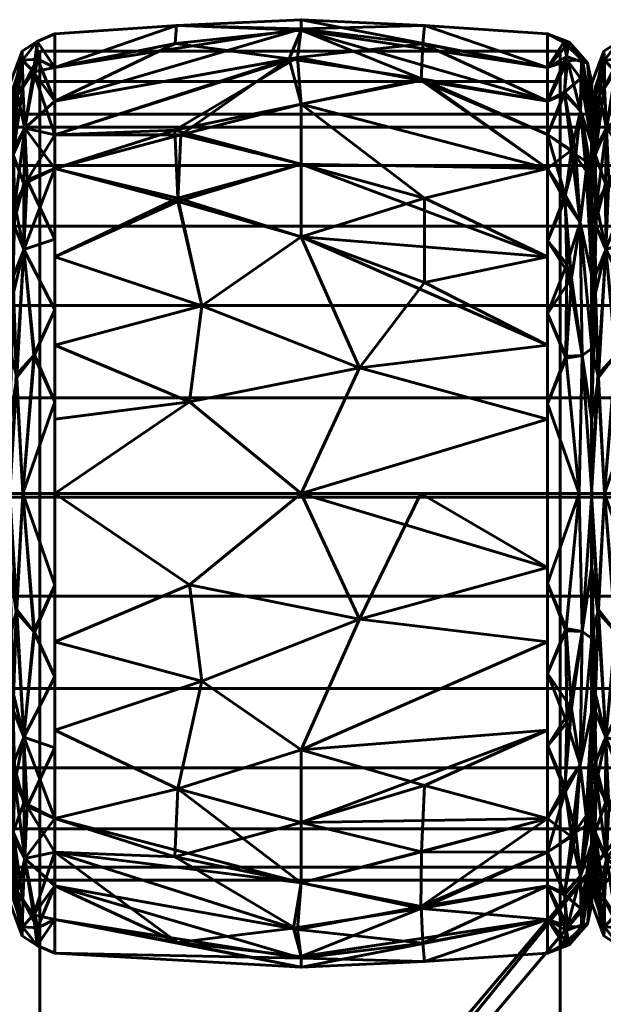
# Model space of a CAD drawing. Header units: millimetres. Extents: x -1091 to 1091, y -439 to 431.
# Tile 389 of 656: x 271 to 290, y 399 to 431. Entities that reach past the tile are written whole.
import ezdxf

# ---------------------------------------------------------------- set-up
doc = ezdxf.new("R2010")
doc.units = ezdxf.units.MM
doc.layers.add('I-FURN', color=30, linetype='Continuous', lineweight=50)

msp = doc.modelspace()

# ---------------------------------------------------------------- meshes
at = {"layer": 'I-FURN', "lineweight": 60}
mesh = msp.add_polyface(dxfattribs=at)
corners = [(272.458, 415.629, 740.004), (272.458, 426.239, 744.399), (272.458, 430.634, 755.009), (272.458, 426.239, 765.619), (272.458, 415.629, 770.014), (280.499, 415.629, 770.471), (288.54, 415.629, 770.015), (288.54, 426.24, 765.62), (288.54, 430.635, 755.009), (288.54, 426.24, 744.399), (288.54, 415.629, 740.004), (280.499, 415.629, 739.547), (288.54, 420.474, 768.008), (288.54, 420.474, 742.01), (272.458, 420.474, 768.007), (272.458, 420.474, 742.011), (280.499, 424, 768.01), (280.499, 424, 742.008), (280.499, 428.333, 763.824), (288.54, 428.437, 760.314), (280.499, 430.795, 758.026), (280.499, 430.745, 751.754), (272.458, 428.437, 760.314), (280.499, 428.333, 746.195), (288.54, 428.437, 749.704), (272.458, 428.437, 749.704), (288.54, 418.052, 769.011), (282.402, 419.732, 769.891), (276.855, 418.615, 770.085), (277.258, 421.757, 769.125), (272.458, 423.357, 766.813), (276.472, 425.265, 766.956), (280.499, 426.372, 766.13), (288.54, 418.052, 741.007), (282.402, 419.732, 740.127), (276.855, 418.615, 739.933), (277.258, 421.757, 740.894), (272.458, 423.357, 743.205), (288.54, 423.357, 766.814), (288.54, 423.357, 743.204), (284.526, 422.516, 741.293), (284.526, 425.265, 743.062), (280.499, 426.372, 743.888), (276.472, 425.161, 742.98), (276.572, 427.328, 745.066), (272.458, 427.338, 747.052), (288.54, 427.339, 762.967), (288.54, 429.536, 757.662), (284.526, 430.904, 756.513), (280.499, 431.091, 754.887), (284.475, 430.302, 759.523), (280.381, 429.862, 761.051), (272.458, 429.535, 752.357), (276.423, 430.9, 753.505), (272.458, 427.338, 762.967), (276.369, 427.489, 764.742), (284.413, 429.106, 762.367), (276.382, 430.31, 750.55), (280.108, 429.813, 748.855), (284.427, 429.158, 747.748), (288.54, 427.339, 747.051), (272.458, 429.535, 757.662), (288.54, 429.536, 752.356), (272.458, 418.052, 769.01), (272.458, 418.052, 741.008)]
mesh.append_faces([[corners[k] for k in face] for face in [(12, 27, 26), (7, 32, 38), (0, 35, 11), (2, 53, 52), (52, 57, 25), (4, 28, 63)]], dxfattribs={"vtx0": -1, "vtx1": -1})
mesh.append_faces([[corners[k] for k in face] for face in [(34, 33, 11), (31, 29, 16), (12, 16, 27), (28, 5, 27), (18, 56, 51), (35, 34, 11), (43, 36, 37), (7, 18, 32), (18, 55, 32), (47, 48, 50), (21, 24, 59), (44, 42, 43), (9, 23, 59), (9, 41, 23), (5, 26, 27), (58, 59, 23), (58, 44, 45), (53, 21, 57), (28, 29, 14), (29, 27, 16), (27, 29, 28), (32, 31, 16), (31, 30, 29), (32, 55, 31), (32, 16, 38), (50, 56, 19), (34, 35, 36), (17, 41, 40), (36, 35, 15), (42, 17, 43), (34, 36, 17), (13, 34, 40), (34, 17, 40), (40, 41, 39), (42, 41, 17), (36, 43, 17), (23, 41, 42), (44, 43, 1), (57, 58, 25), (42, 44, 23), (20, 48, 49), (48, 20, 50), (52, 53, 57), (51, 50, 20), (51, 56, 50), (53, 61, 20), (21, 53, 49), (54, 55, 51), (31, 55, 3), (51, 55, 18), (7, 56, 18), (58, 57, 21), (59, 58, 21), (58, 23, 44), (49, 48, 62), (20, 22, 51), (20, 49, 53), (49, 62, 21)]], dxfattribs={"vtx0": -1, "vtx1": -1, "vtx2": -1})
mesh.append_faces([[corners[k] for k in face] for face in [(35, 0, 64), (34, 13, 33), (51, 22, 54), (50, 19, 47), (28, 14, 63), (36, 15, 37), (16, 12, 38), (41, 9, 39), (44, 1, 45), (48, 8, 62), (56, 46, 19), (59, 60, 9), (59, 24, 60)]], dxfattribs={"vtx0": -1, "vtx2": -1})
mesh.append_faces([[corners[k] for k in face] for face in [(3, 30, 31), (4, 5, 28), (45, 25, 58), (39, 13, 40), (61, 22, 20), (62, 24, 21), (30, 14, 29), (37, 1, 43), (7, 46, 56), (47, 8, 48), (54, 3, 55), (2, 61, 53), (64, 15, 35)]], dxfattribs={"vtx1": -1, "vtx2": -1})
mesh.append_faces([[corners[k] for k in face] for face in [(5, 6, 26), (33, 10, 11)]], dxfattribs={"vtx2": -1})
mesh = msp.add_polyface(dxfattribs=at)
corners = [(270.984, 415.629, 741.657), (270.984, 425.071, 745.568), (270.984, 428.982, 755.009), (270.984, 425.071, 764.451), (270.984, 415.629, 768.361), (271.406, 415.629, 769.469), (272.458, 415.629, 770.014), (272.458, 426.239, 765.619), (272.458, 430.634, 755.009), (272.458, 426.239, 744.399), (272.458, 415.629, 740.004), (271.406, 415.629, 740.549), (272.458, 421.619, 767.533), (270.984, 420.35, 766.406), (270.984, 420.35, 743.612), (272.458, 421.619, 742.485), (271.444, 423.587, 767.131), (271.444, 423.587, 742.887), (272.458, 428.437, 760.314), (272.458, 428.437, 749.704), (271.469, 427.548, 763.315), (271.4, 429.77, 757.996), (271.469, 427.548, 746.703), (271.4, 429.77, 752.022), (270.984, 427.026, 759.73), (270.984, 427.026, 750.288), (271.192, 419.497, 768.629), (271.213, 419.416, 741.329), (272.458, 418.624, 741.245), (271.784, 420.152, 740.944), (272.458, 418.624, 768.773), (271.764, 420.134, 769.067), (272.458, 423.929, 766.576), (270.984, 422.71, 765.428), (271.147, 425.054, 765.457), (271.09, 426.823, 763.313), (271.239, 428.615, 760.845), (271.759, 429.386, 760.353), (272.458, 429.535, 757.662), (271.874, 430.381, 756.482), (271.384, 430.064, 755.009), (271.875, 430.381, 753.528), (272.458, 429.535, 752.357), (271.882, 429.802, 750.647), (271.409, 428.892, 749.239), (270.984, 426.049, 747.928), (271.097, 426.687, 746.496), (271.101, 424.428, 744.163), (271.107, 428.889, 750.579), (270.984, 428.004, 752.649), (270.984, 426.049, 762.09), (271.438, 425.729, 744.613), (271.551, 425.849, 765.441), (271.106, 422.176, 742.658), (271.091, 422.699, 767.024), (270.984, 422.71, 744.59), (272.458, 423.929, 743.442), (272.458, 427.338, 762.967), (272.458, 427.338, 747.052), (270.984, 428.004, 757.369), (270.984, 417.99, 767.384), (270.984, 417.99, 742.635)]
mesh.append_faces([[corners[k] for k in face] for face in [(13, 54, 33), (57, 52, 7), (28, 29, 15), (24, 36, 59), (8, 39, 38), (50, 36, 24), (9, 22, 58), (2, 40, 49), (18, 37, 57), (55, 53, 14)]], dxfattribs={"vtx0": -1, "vtx1": -1})
mesh.append_faces([[corners[k] for k in face] for face in [(54, 16, 34), (31, 16, 26), (21, 37, 39), (46, 47, 1), (46, 51, 47), (17, 15, 29), (22, 43, 19), (9, 17, 51), (36, 37, 21), (41, 42, 43), (22, 44, 43), (39, 37, 38), (3, 34, 35), (51, 46, 22), (44, 23, 43), (40, 21, 39), (44, 22, 46), (48, 49, 23), (30, 31, 5), (29, 11, 27), (11, 29, 28), (17, 29, 27), (31, 12, 16), (5, 31, 26), (52, 20, 34), (54, 26, 16), (52, 34, 16), (35, 34, 20), (36, 35, 20), (36, 50, 35), (57, 37, 20), (40, 59, 21), (20, 37, 36), (8, 41, 39), (39, 41, 40), (40, 41, 23), (41, 43, 23), (48, 23, 44), (45, 48, 46), (47, 51, 17), (53, 47, 17), (53, 55, 47), (46, 48, 44), (40, 23, 49), (51, 22, 9), (32, 52, 16), (17, 27, 53), (53, 27, 61), (33, 54, 34), (52, 57, 20), (59, 36, 21), (13, 26, 54)]], dxfattribs={"vtx0": -1, "vtx1": -1, "vtx2": -1})
mesh.append_faces([[corners[k] for k in face] for face in [(34, 3, 33), (16, 12, 32), (17, 9, 56), (31, 30, 12), (37, 18, 38), (40, 2, 59), (41, 8, 42), (46, 1, 45), (48, 25, 49), (27, 0, 61), (22, 19, 58)]], dxfattribs={"vtx0": -1, "vtx2": -1})
mesh.append_faces([[corners[k] for k in face] for face in [(26, 13, 60, 4)]], dxfattribs={"vtx0": -1, "vtx3": -1})
mesh.append_faces([[corners[k] for k in face] for face in [(56, 15, 17), (11, 0, 27), (32, 7, 52), (4, 5, 26), (61, 14, 53), (42, 19, 43), (45, 25, 48), (50, 3, 35), (55, 1, 47)]], dxfattribs={"vtx1": -1, "vtx2": -1})
mesh.append_faces([[corners[k] for k in face] for face in [(5, 6, 30), (28, 10, 11)]], dxfattribs={"vtx2": -1})
mesh = msp.add_polyface(dxfattribs=at)
corners = [(288.54, 415.629, 740.004), (288.54, 426.24, 744.399), (288.54, 430.635, 755.009), (288.54, 426.24, 765.62), (288.54, 415.629, 770.015), (289.572, 415.629, 769.48), (289.986, 415.629, 768.395), (289.986, 425.094, 764.474), (289.986, 429.015, 755.009), (289.986, 425.094, 745.544), (289.986, 415.629, 741.623), (289.572, 415.629, 740.538), (288.54, 421.501, 767.582), (289.986, 420.362, 766.434), (289.986, 420.362, 743.584), (288.54, 421.501, 742.436), (289.61, 424.476, 766.405), (288.54, 428.437, 760.314), (289.61, 424.476, 743.613), (288.54, 428.437, 749.704), (289.618, 428.121, 762.207), (289.618, 428.121, 747.811), (289.986, 427.055, 759.742), (289.986, 427.055, 750.277), (289.697, 429.701, 757.62), (289.66, 429.784, 752.567), (289.68, 420.133, 768.62), (289.68, 420.133, 741.399), (288.54, 418.565, 768.798), (289.143, 420.114, 769.127), (289.173, 423.112, 767.774), (289.122, 425.367, 766.187), (288.54, 427.339, 762.967), (289.47, 426.69, 764.502), (289.853, 426.431, 763.962), (289.095, 428.671, 762.088), (289.164, 429.895, 758.957), (289.247, 430.363, 755.722), (288.54, 429.536, 752.356), (289.196, 429.754, 750.648), (289.986, 426.075, 762.108), (288.54, 429.536, 757.662), (289.103, 428.727, 748.045), (289.324, 426.838, 745.503), (288.54, 427.339, 747.051), (289.802, 426.155, 745.569), (289.986, 426.075, 747.91), (289.109, 425.197, 743.676), (289.331, 422.651, 742.104), (288.54, 418.565, 741.22), (289.149, 420.041, 740.872), (288.54, 423.87, 743.417), (288.54, 423.87, 766.601), (289.081, 430.363, 753.191), (289.986, 422.728, 765.454), (289.986, 422.728, 744.564), (289.986, 428.035, 757.375), (289.844, 429.68, 755.019), (289.986, 428.035, 752.643), (289.986, 417.996, 767.414), (289.986, 417.996, 742.604), (289.632, 429.172, 750.116)]
mesh.append_faces([[corners[k] for k in face] for face in [(28, 29, 12), (2, 53, 38), (3, 31, 32), (38, 39, 19), (41, 37, 2), (44, 43, 1), (52, 31, 3), (15, 50, 49), (51, 48, 15), (23, 61, 58), (6, 26, 5)]], dxfattribs={"vtx0": -1, "vtx1": -1})
mesh.append_faces([[corners[k] for k in face] for face in [(16, 26, 13), (31, 33, 32), (31, 16, 33), (29, 5, 26), (20, 22, 24), (50, 15, 48), (33, 34, 20), (43, 42, 21), (47, 18, 48), (5, 29, 28), (19, 39, 42), (47, 1, 43), (21, 45, 43), (20, 36, 35), (45, 55, 18), (20, 34, 40), (45, 18, 43), (31, 52, 30), (39, 53, 25), (21, 46, 45), (24, 56, 57), (35, 36, 17), (25, 61, 39), (29, 30, 12), (50, 48, 27), (30, 26, 16), (26, 30, 29), (31, 30, 16), (33, 20, 35), (16, 34, 33), (33, 35, 32), (36, 20, 24), (37, 36, 24), (37, 41, 36), (57, 37, 24), (38, 53, 39), (37, 53, 2), (39, 61, 42), (43, 44, 42), (47, 43, 18), (61, 23, 21), (48, 18, 27), (48, 51, 47), (49, 50, 11), (11, 50, 27), (25, 53, 37), (54, 34, 16), (18, 14, 27), (37, 57, 25), (57, 58, 25), (61, 25, 58), (42, 61, 21)]], dxfattribs={"vtx0": -1, "vtx1": -1, "vtx2": -1})
mesh.append_faces([[corners[k] for k in face] for face in [(26, 6, 59), (27, 10, 11), (24, 22, 56), (45, 46, 9), (27, 14, 60), (27, 60, 10), (35, 17, 32), (16, 13, 54), (34, 7, 40), (21, 23, 46), (45, 9, 55), (57, 56, 8)]], dxfattribs={"vtx0": -1, "vtx2": -1})
mesh.append_faces([[corners[k] for k in face] for face in [(54, 7, 34), (55, 14, 18), (8, 58, 57), (40, 22, 20), (41, 17, 36), (44, 19, 42), (51, 1, 47), (52, 12, 30), (59, 13, 26)]], dxfattribs={"vtx1": -1, "vtx2": -1})
mesh.append_faces([[corners[k] for k in face] for face in [(28, 4, 5), (11, 0, 49)]], dxfattribs={"vtx2": -1})
mesh = msp.add_polyface(dxfattribs=at)
corners = [(289.984, 415.629, 741.657), (289.984, 425.071, 745.568), (289.984, 428.982, 755.009), (289.984, 425.071, 764.451), (289.984, 415.629, 768.361), (290.406, 415.629, 769.469), (291.458, 415.629, 770.014), (291.458, 426.239, 765.619), (291.458, 430.634, 755.009), (291.458, 426.239, 744.399), (291.458, 415.629, 740.004), (290.406, 415.629, 740.549), (291.458, 421.619, 767.533), (289.984, 420.35, 766.406), (289.984, 420.35, 743.612), (291.458, 421.619, 742.485), (290.444, 423.587, 767.131), (290.444, 423.587, 742.887), (291.458, 428.437, 760.314), (291.458, 428.437, 749.704), (290.469, 427.548, 763.315), (290.4, 429.77, 757.996), (290.469, 427.548, 746.703), (290.4, 429.77, 752.022), (289.984, 427.026, 759.73), (289.984, 427.026, 750.288), (290.192, 419.497, 768.629), (290.213, 419.416, 741.329), (291.458, 418.624, 741.245), (290.784, 420.152, 740.944), (291.458, 418.624, 768.773), (290.764, 420.134, 769.067), (291.458, 423.929, 766.576), (289.984, 422.71, 765.428), (290.147, 425.054, 765.457), (290.09, 426.823, 763.313), (290.239, 428.615, 760.845), (290.759, 429.386, 760.353), (291.458, 429.535, 757.662), (290.874, 430.381, 756.482), (290.384, 430.064, 755.009), (290.875, 430.381, 753.528), (291.458, 429.535, 752.357), (290.882, 429.802, 750.647), (290.409, 428.892, 749.239), (289.984, 426.049, 747.928), (290.097, 426.687, 746.496), (290.101, 424.428, 744.163), (290.107, 428.889, 750.579), (289.984, 428.004, 752.649), (289.984, 426.049, 762.09), (290.438, 425.729, 744.613), (290.551, 425.849, 765.441), (290.106, 422.176, 742.658), (290.091, 422.699, 767.024), (289.984, 422.71, 744.59), (291.458, 423.929, 743.442), (291.458, 427.338, 762.967), (291.458, 427.338, 747.052), (289.984, 428.004, 757.369), (289.984, 417.99, 767.384), (289.984, 417.99, 742.635)]
mesh.append_faces([[corners[k] for k in face] for face in [(13, 54, 33), (28, 29, 15), (24, 36, 59), (8, 39, 38), (50, 36, 24), (9, 22, 58), (2, 40, 49), (55, 53, 14), (57, 52, 7), (18, 37, 57)]], dxfattribs={"vtx0": -1, "vtx1": -1})
mesh.append_faces([[corners[k] for k in face] for face in [(37, 20, 57), (54, 16, 34), (31, 16, 26), (21, 37, 39), (46, 47, 1), (46, 51, 47), (17, 15, 29), (22, 43, 19), (9, 17, 51), (36, 37, 21), (41, 42, 43), (22, 44, 43), (39, 37, 38), (3, 34, 35), (51, 46, 22), (44, 23, 43), (40, 21, 39), (44, 22, 46), (48, 49, 23), (30, 31, 5), (29, 11, 27), (11, 29, 28), (17, 29, 27), (31, 12, 16), (5, 31, 26), (52, 20, 34), (54, 26, 16), (52, 34, 16), (35, 34, 20), (36, 35, 20), (36, 50, 35), (52, 57, 20), (40, 59, 21), (20, 37, 36), (8, 41, 39), (39, 41, 40), (40, 41, 23), (41, 43, 23), (48, 23, 44), (45, 48, 46), (47, 51, 17), (53, 47, 17), (53, 55, 47), (46, 48, 44), (40, 23, 49), (51, 22, 9), (32, 52, 16), (17, 27, 53), (53, 27, 61), (33, 54, 34), (59, 36, 21), (13, 26, 54)]], dxfattribs={"vtx0": -1, "vtx1": -1, "vtx2": -1})
mesh.append_faces([[corners[k] for k in face] for face in [(34, 3, 33), (16, 12, 32), (17, 9, 56), (31, 30, 12), (37, 18, 38), (40, 2, 59), (41, 8, 42), (46, 1, 45), (48, 25, 49), (22, 19, 58), (27, 0, 61)]], dxfattribs={"vtx0": -1, "vtx2": -1})
mesh.append_faces([[corners[k] for k in face] for face in [(26, 13, 60, 4)]], dxfattribs={"vtx0": -1, "vtx3": -1})
mesh.append_faces([[corners[k] for k in face] for face in [(56, 15, 17), (11, 0, 27), (32, 7, 52), (4, 5, 26), (61, 14, 53), (42, 19, 43), (45, 25, 48), (50, 3, 35), (55, 1, 47)]], dxfattribs={"vtx1": -1, "vtx2": -1})
mesh.append_faces([[corners[k] for k in face] for face in [(5, 6, 30), (28, 10, 11)]], dxfattribs={"vtx2": -1})
mesh = msp.add_polyface(dxfattribs=at)
corners = [(271.958, 429.075, 755.482), (288.958, 429.075, 755.482), (288.958, 430.064, 755.339), (271.958, 430.064, 755.339)]
mesh.append_faces([[corners[k] for k in face] for face in [(0, 1, 2, 3)]])
mesh = msp.add_polyface(dxfattribs=at)
corners = [(288.958, 430.064, 755.339), (288.958, 355.602, 238.251), (271.958, 355.602, 238.251), (271.958, 430.064, 755.339)]
mesh.append_faces([[corners[k] for k in face] for face in [(0, 1, 2, 3)]])
mesh = msp.add_polyface(dxfattribs=at)
corners = [(271.958, 430.064, 755.339), (271.958, 355.602, 238.251), (271.958, 354.612, 238.394), (271.958, 429.075, 755.482)]
mesh.append_faces([[corners[k] for k in face] for face in [(0, 1, 2, 3)]])
mesh = msp.add_polyface(dxfattribs=at)
corners = [(288.958, 429.075, 755.482), (288.958, 354.612, 238.394), (288.958, 355.602, 238.251), (288.958, 430.064, 755.339)]
mesh.append_faces([[corners[k] for k in face] for face in [(0, 1, 2, 3)]])
mesh = msp.add_polyface(dxfattribs=at)
corners = [(271.958, 429.075, 755.482), (271.958, 354.612, 238.394), (288.958, 354.612, 238.394), (288.958, 429.075, 755.482)]
mesh.append_faces([[corners[k] for k in face] for face in [(0, 1, 2, 3)]])
mesh = msp.add_polyface(dxfattribs=at)
corners = [(289.986, 415.629, 741.623), (289.986, 425.094, 745.544), (289.986, 429.015, 755.009), (289.986, 425.094, 764.474), (289.986, 415.629, 768.395), (289.986, 415.629, 755.009)]
mesh.append_faces([[corners[k] for k in face] for face in [(5, 2, 3, 4)]], dxfattribs={"vtx0": -1})
mesh.append_faces([[corners[k] for k in face] for face in [(5, 0, 1, 2)]], dxfattribs={"vtx3": -1})
mesh = msp.add_polyface(dxfattribs=at)
corners = [(289.984, 415.629, 755.009), (289.984, 415.629, 768.361), (289.984, 425.071, 764.451), (289.984, 428.982, 755.009), (289.984, 425.071, 745.568), (289.984, 415.629, 741.657)]
mesh.append_faces([[corners[k] for k in face] for face in [(2, 3, 0, 1)]], dxfattribs={"vtx1": -1})
mesh.append_faces([[corners[k] for k in face] for face in [(4, 5, 0, 3)]], dxfattribs={"vtx2": -1})
mesh = msp.add_polyface(dxfattribs=at)
corners = [(1005.286, 403.011, 755.21), (1005.286, 403.437, 758.445), (1005.286, 404.685, 761.46), (1005.286, 406.672, 764.048), (1005.286, 409.261, 766.035), (1005.286, 412.275, 767.284), (1005.286, 415.511, 767.71), (1005.286, 418.746, 767.284), (1005.286, 421.761, 766.035), (1005.286, 424.35, 764.048), (1005.286, 426.336, 761.46), (1005.286, 427.585, 758.445), (1005.286, 428.011, 755.21), (-1005.286, 428.011, 755.21), (-1005.286, 427.585, 758.445), (-1005.286, 426.336, 761.46), (-1005.286, 424.35, 764.048), (-1005.286, 421.761, 766.035), (-1005.286, 418.746, 767.284), (-1005.286, 415.511, 767.71), (-1005.286, 412.275, 767.284), (-1005.286, 409.261, 766.035), (-1005.286, 406.672, 764.048), (-1005.286, 404.685, 761.46), (-1005.286, 403.437, 758.445), (-1005.286, 403.011, 755.21)]
mesh.append_faces([[corners[k] for k in face] for face in [(13, 14, 11, 12)]], dxfattribs={"vtx1": -1})
mesh.append_faces([[corners[k] for k in face] for face in [(14, 15, 10, 11), (16, 17, 8, 9), (15, 16, 9, 10), (17, 18, 7, 8), (6, 7, 18, 19), (20, 21, 4, 5), (21, 22, 3, 4), (23, 24, 1, 2), (22, 23, 2, 3), (19, 20, 5, 6)]], dxfattribs={"vtx1": -1, "vtx3": -1})
mesh.append_faces([[corners[k] for k in face] for face in [(24, 25, 0, 1)]], dxfattribs={"vtx3": -1})
mesh = msp.add_polyface(dxfattribs=at)
corners = [(1005.286, 428.011, 755.21), (1005.286, 427.585, 751.974), (1005.286, 426.336, 748.96), (1005.286, 424.35, 746.371), (1005.286, 421.761, 744.384), (1005.286, 418.746, 743.136), (1005.286, 415.511, 742.71), (1005.286, 412.275, 743.136), (1005.286, 409.261, 744.384), (1005.286, 406.672, 746.371), (1005.286, 404.685, 748.96), (1005.286, 403.437, 751.974), (1005.286, 403.011, 755.21), (-1005.286, 403.011, 755.21), (-1005.286, 403.437, 751.974), (-1005.286, 404.685, 748.96), (-1005.286, 406.672, 746.371), (-1005.286, 409.261, 744.384), (-1005.286, 412.275, 743.136), (-1005.286, 415.511, 742.71), (-1005.286, 418.746, 743.136), (-1005.286, 421.761, 744.384), (-1005.286, 424.35, 746.371), (-1005.286, 426.336, 748.96), (-1005.286, 427.585, 751.974), (-1005.286, 428.011, 755.21)]
mesh.append_faces([[corners[k] for k in face] for face in [(13, 14, 11, 12)]], dxfattribs={"vtx1": -1})
mesh.append_faces([[corners[k] for k in face] for face in [(14, 15, 10, 11), (16, 17, 8, 9), (15, 16, 9, 10), (17, 18, 7, 8), (6, 7, 18, 19), (20, 21, 4, 5), (21, 22, 3, 4), (23, 24, 1, 2), (22, 23, 2, 3), (19, 20, 5, 6)]], dxfattribs={"vtx1": -1, "vtx3": -1})
mesh.append_faces([[corners[k] for k in face] for face in [(24, 25, 0, 1)]], dxfattribs={"vtx3": -1})
mesh = msp.add_polyface(dxfattribs=at)
corners = [(270.984, 415.629, 768.361), (270.984, 406.188, 764.451), (270.984, 402.277, 755.009), (270.984, 406.188, 745.568), (270.984, 415.629, 741.657), (271.406, 415.629, 740.549), (272.458, 415.629, 740.004), (272.458, 405.02, 744.399), (272.458, 400.625, 755.009), (272.458, 405.02, 765.619), (272.458, 415.629, 770.014), (271.406, 415.629, 769.469), (272.458, 409.64, 742.485), (270.984, 410.909, 743.612), (270.984, 410.909, 766.406), (272.458, 409.64, 767.533), (271.444, 407.672, 742.887), (271.444, 407.672, 767.131), (272.458, 402.822, 749.704), (272.458, 402.822, 760.314), (271.469, 403.711, 746.703), (271.4, 401.489, 752.022), (271.469, 403.711, 763.315), (271.4, 401.489, 757.996), (270.984, 404.233, 750.288), (270.984, 404.233, 759.73), (271.192, 411.762, 741.389), (271.213, 411.843, 768.689), (272.458, 412.635, 768.773), (271.784, 411.107, 769.074), (272.458, 412.635, 741.245), (271.764, 411.125, 740.952), (272.458, 407.33, 743.442), (270.984, 408.548, 744.59), (271.147, 406.205, 744.561), (271.09, 404.436, 746.705), (271.239, 402.643, 749.173), (271.759, 401.873, 749.665), (272.458, 401.723, 752.357), (271.874, 400.878, 753.536), (271.384, 401.195, 755.009), (271.875, 400.878, 756.49), (272.458, 401.723, 757.662), (271.882, 401.456, 759.371), (271.409, 402.367, 760.779), (270.984, 405.21, 762.09), (271.097, 404.572, 763.522), (271.101, 406.831, 765.855), (271.107, 402.37, 759.439), (270.984, 403.255, 757.369), (270.984, 405.21, 747.928), (271.438, 405.53, 765.405), (271.551, 405.41, 744.577), (271.106, 409.083, 767.36), (271.091, 408.56, 742.995), (270.984, 408.548, 765.428), (272.458, 407.33, 766.576), (272.458, 403.921, 747.052), (272.458, 403.921, 762.967), (270.984, 403.255, 752.649), (270.984, 413.269, 742.635), (270.984, 413.269, 767.384)]
mesh.append_faces([[corners[k] for k in face] for face in [(11, 28, 10)]], dxfattribs={"vtx0": -1})
mesh.append_faces([[corners[k] for k in face] for face in [(57, 52, 7), (28, 29, 15), (13, 54, 33), (24, 36, 59), (8, 39, 38), (50, 36, 24), (9, 22, 58), (2, 40, 49), (18, 37, 57)]], dxfattribs={"vtx0": -1, "vtx1": -1})
mesh.append_faces([[corners[k] for k in face] for face in [(22, 43, 19), (54, 16, 34), (31, 16, 26), (21, 37, 39), (46, 47, 1), (46, 51, 47), (17, 15, 29), (9, 17, 51), (36, 37, 21), (41, 42, 43), (22, 44, 43), (39, 37, 38), (3, 34, 35), (51, 46, 22), (44, 23, 43), (40, 21, 39), (44, 22, 46), (48, 49, 23), (30, 31, 5), (29, 11, 27), (11, 29, 28), (17, 29, 27), (31, 12, 16), (5, 31, 26), (52, 20, 34), (54, 26, 16), (52, 34, 16), (35, 34, 20), (36, 35, 20), (36, 50, 35), (57, 37, 20), (40, 59, 21), (20, 37, 36), (8, 41, 39), (39, 41, 40), (40, 41, 23), (41, 43, 23), (48, 23, 44), (45, 48, 46), (47, 51, 17), (53, 47, 17), (53, 55, 47), (46, 48, 44), (40, 23, 49), (51, 22, 9), (32, 52, 16), (17, 27, 53), (53, 27, 61), (33, 54, 34), (52, 57, 20), (59, 36, 21), (13, 26, 54)]], dxfattribs={"vtx0": -1, "vtx1": -1, "vtx2": -1})
mesh.append_faces([[corners[k] for k in face] for face in [(26, 13, 60), (34, 3, 33), (16, 12, 32), (17, 9, 56), (31, 30, 12), (37, 18, 38), (40, 2, 59), (41, 8, 42), (46, 1, 45), (48, 25, 49), (27, 0, 61), (22, 19, 58)]], dxfattribs={"vtx0": -1, "vtx2": -1})
mesh.append_faces([[corners[k] for k in face] for face in [(53, 61, 14, 55)]], dxfattribs={"vtx0": -1, "vtx3": -1})
mesh.append_faces([[corners[k] for k in face] for face in [(56, 15, 17), (32, 7, 52), (11, 0, 27), (4, 5, 26), (42, 19, 43), (45, 25, 48), (50, 3, 35), (55, 1, 47), (60, 4, 26)]], dxfattribs={"vtx1": -1, "vtx2": -1})
mesh.append_faces([[corners[k] for k in face] for face in [(5, 6, 30)]], dxfattribs={"vtx2": -1})
mesh = msp.add_polyface(dxfattribs=at)
corners = [(272.458, 415.629, 770.014), (272.458, 405.02, 765.619), (272.458, 400.625, 755.009), (272.458, 405.02, 744.399), (272.458, 415.629, 740.004), (280.499, 415.629, 739.547), (288.54, 415.629, 740.004), (288.54, 405.019, 744.399), (288.54, 400.624, 755.009), (288.54, 405.019, 765.62), (288.54, 415.629, 770.015), (280.499, 415.629, 770.471), (288.54, 410.784, 742.01), (288.54, 410.784, 768.008), (272.458, 410.785, 742.011), (272.458, 410.785, 768.007), (280.499, 407.259, 742.008), (280.499, 407.259, 768.01), (280.499, 402.926, 746.195), (288.54, 402.821, 749.704), (280.499, 400.464, 751.992), (280.499, 400.514, 758.264), (272.458, 402.822, 749.704), (280.499, 402.926, 763.824), (288.54, 402.821, 760.314), (272.458, 402.822, 760.314), (288.54, 413.207, 741.007), (282.402, 411.527, 740.127), (276.855, 412.644, 739.933), (277.258, 409.502, 740.894), (272.458, 407.902, 743.205), (276.472, 405.994, 743.063), (280.499, 404.886, 743.888), (288.54, 413.207, 769.011), (282.402, 411.527, 769.891), (284.409, 415.629, 770.249), (276.855, 412.644, 770.085), (277.258, 409.502, 769.125), (272.458, 407.902, 766.813), (276.472, 405.994, 766.956), (280.499, 404.886, 766.13), (288.54, 407.902, 766.814), (284.526, 406.098, 767.039), (284.426, 403.93, 764.952), (288.54, 403.92, 762.967), (284.402, 402.087, 762.247), (280.251, 401.445, 761.163), (276.461, 400.974, 759.566), (272.458, 401.723, 757.662), (288.54, 407.902, 743.204), (288.54, 403.92, 747.051), (288.54, 401.723, 752.356), (284.526, 400.355, 753.505), (280.499, 400.168, 755.131), (284.475, 400.957, 750.495), (280.381, 401.397, 748.967), (272.458, 403.921, 747.052), (276.369, 403.77, 745.276), (284.413, 402.152, 747.652), (272.458, 401.723, 752.357), (288.54, 401.723, 757.662), (272.458, 403.921, 762.967), (272.458, 413.207, 741.008), (272.458, 413.207, 769.01)]
mesh.append_faces([[corners[k] for k in face] for face in [(12, 27, 26), (11, 34, 35), (7, 32, 49), (9, 43, 44), (24, 45, 60), (0, 36, 11), (13, 17, 41), (44, 45, 24), (60, 52, 8)]], dxfattribs={"vtx0": -1, "vtx1": -1})
mesh.append_faces([[corners[k] for k in face] for face in [(31, 29, 16), (28, 5, 27), (18, 57, 32), (12, 16, 27), (39, 37, 38), (17, 39, 40), (18, 58, 55), (36, 34, 11), (17, 42, 41), (60, 53, 52), (51, 52, 54), (7, 18, 32), (20, 52, 53), (9, 42, 43), (5, 26, 27), (45, 43, 23), (39, 23, 40), (47, 21, 46), (28, 29, 14), (29, 27, 16), (27, 29, 28), (32, 31, 16), (31, 30, 29), (32, 57, 31), (32, 16, 49), (54, 58, 19), (37, 34, 36), (17, 13, 34), (33, 35, 34), (37, 36, 15), (34, 37, 17), (37, 39, 17), (39, 1, 23), (42, 17, 40), (43, 40, 23), (40, 43, 42), (44, 43, 45), (46, 45, 23), (46, 21, 45), (46, 23, 61), (48, 53, 47), (20, 54, 52), (47, 53, 21), (20, 53, 2), (55, 54, 20), (55, 58, 54), (56, 57, 55), (31, 57, 3), (55, 57, 18), (7, 58, 18), (20, 22, 55), (60, 45, 21), (53, 60, 21), (47, 46, 61)]], dxfattribs={"vtx0": -1, "vtx1": -1, "vtx2": -1})
mesh.append_faces([[corners[k] for k in face] for face in [(31, 3, 30), (55, 22, 56), (23, 1, 61), (54, 19, 51), (37, 15, 38), (53, 48, 2), (47, 25, 48), (16, 12, 49), (20, 2, 59), (58, 50, 19)]], dxfattribs={"vtx0": -1, "vtx2": -1})
mesh.append_faces([[corners[k] for k in face] for face in [(36, 0, 63, 15), (28, 14, 62, 4)]], dxfattribs={"vtx0": -1, "vtx3": -1})
mesh.append_faces([[corners[k] for k in face] for face in [(4, 5, 28), (59, 22, 20), (30, 14, 29), (13, 33, 34), (38, 1, 39), (61, 25, 47), (9, 41, 42), (7, 50, 58), (51, 8, 52), (56, 3, 57)]], dxfattribs={"vtx1": -1, "vtx2": -1})
mesh.append_faces([[corners[k] for k in face] for face in [(33, 10, 35), (5, 6, 26)]], dxfattribs={"vtx2": -1})
mesh = msp.add_polyface(dxfattribs=at)
corners = [(288.54, 415.629, 770.015), (288.54, 405.019, 765.62), (288.54, 400.624, 755.009), (288.54, 405.019, 744.399), (288.54, 415.629, 740.004), (289.572, 415.629, 740.538), (289.986, 415.629, 741.623), (289.986, 406.164, 745.544), (289.986, 402.244, 755.009), (289.986, 406.164, 764.474), (289.986, 415.629, 768.395), (289.572, 415.629, 769.48), (288.54, 409.758, 742.436), (289.986, 410.897, 743.584), (289.986, 410.897, 766.434), (288.54, 409.758, 767.582), (289.61, 406.783, 743.613), (288.54, 402.821, 749.704), (289.61, 406.783, 766.405), (288.54, 402.821, 760.314), (289.618, 403.138, 747.811), (289.618, 403.138, 762.207), (289.986, 404.204, 750.277), (289.986, 404.204, 759.742), (289.697, 401.558, 752.398), (289.66, 401.475, 757.451), (289.68, 411.126, 741.399), (289.68, 411.126, 768.62), (288.54, 412.694, 741.22), (289.143, 411.144, 740.891), (289.173, 408.147, 742.244), (289.122, 405.892, 743.831), (288.54, 403.92, 747.051), (289.47, 404.569, 745.516), (289.853, 404.828, 746.056), (289.095, 402.588, 747.931), (289.164, 401.364, 751.061), (289.247, 400.896, 754.296), (288.54, 401.723, 757.662), (289.196, 401.505, 759.37), (289.986, 405.184, 747.91), (288.54, 401.723, 752.356), (289.103, 402.532, 761.974), (289.324, 404.421, 764.515), (288.54, 403.92, 762.967), (289.802, 405.104, 764.449), (289.986, 405.184, 762.108), (289.109, 406.062, 766.342), (289.331, 408.608, 767.914), (288.54, 412.694, 768.798), (289.149, 411.218, 769.146), (288.54, 407.388, 766.601), (288.54, 407.388, 743.417), (289.081, 400.895, 756.827), (289.986, 408.531, 744.564), (289.986, 408.531, 765.454), (289.986, 403.224, 752.643), (289.844, 401.579, 754.999), (289.986, 403.224, 757.375), (289.986, 413.263, 742.604), (289.986, 413.263, 767.414), (289.632, 402.087, 759.902)]
mesh.append_faces([[corners[k] for k in face] for face in [(28, 29, 12), (2, 53, 38), (3, 31, 32), (38, 39, 19), (41, 37, 2), (44, 43, 1), (52, 31, 3), (15, 50, 49), (51, 48, 15), (23, 61, 58), (6, 26, 5)]], dxfattribs={"vtx0": -1, "vtx1": -1})
mesh.append_faces([[corners[k] for k in face] for face in [(29, 5, 26), (5, 29, 28), (33, 31, 16), (20, 22, 24), (50, 15, 48), (33, 34, 20), (43, 42, 21), (47, 18, 48), (16, 26, 13), (19, 39, 42), (47, 1, 43), (21, 45, 43), (20, 36, 35), (31, 52, 30), (45, 55, 18), (20, 34, 40), (45, 18, 43), (31, 33, 32), (39, 53, 25), (21, 46, 45), (24, 56, 57), (35, 36, 17), (25, 61, 39), (29, 30, 12), (50, 48, 27), (30, 26, 16), (26, 30, 29), (31, 30, 16), (33, 20, 35), (16, 34, 33), (33, 35, 32), (36, 20, 24), (37, 36, 24), (37, 41, 36), (57, 37, 24), (38, 53, 39), (37, 53, 2), (39, 61, 42), (43, 44, 42), (47, 43, 18), (61, 23, 21), (48, 18, 27), (48, 51, 47), (49, 50, 11), (11, 50, 27), (25, 53, 37), (54, 34, 16), (18, 14, 27), (37, 57, 25), (57, 58, 25), (61, 25, 58), (42, 61, 21)]], dxfattribs={"vtx0": -1, "vtx1": -1, "vtx2": -1})
mesh.append_faces([[corners[k] for k in face] for face in [(27, 10, 11), (26, 6, 59), (24, 22, 56), (45, 46, 9), (27, 14, 60), (27, 60, 10), (35, 17, 32), (16, 13, 54), (34, 7, 40), (21, 23, 46), (45, 9, 55), (57, 56, 8)]], dxfattribs={"vtx0": -1, "vtx2": -1})
mesh.append_faces([[corners[k] for k in face] for face in [(54, 7, 34), (55, 14, 18), (8, 58, 57), (40, 22, 20), (41, 17, 36), (44, 19, 42), (51, 1, 47), (52, 12, 30), (59, 13, 26)]], dxfattribs={"vtx1": -1, "vtx2": -1})
mesh.append_faces([[corners[k] for k in face] for face in [(28, 4, 5), (11, 0, 49)]], dxfattribs={"vtx2": -1})
mesh = msp.add_polyface(dxfattribs=at)
corners = [(289.984, 415.629, 755.009), (289.984, 415.629, 741.657), (289.984, 406.188, 745.568), (289.984, 402.277, 755.009), (289.984, 406.188, 764.451), (289.984, 415.629, 768.361)]
mesh.append_faces([[corners[k] for k in face] for face in [(4, 5, 0, 3)]], dxfattribs={"vtx2": -1})
mesh.append_faces([[corners[k] for k in face] for face in [(0, 1, 2, 3)]], dxfattribs={"vtx3": -1})
mesh = msp.add_polyface(dxfattribs=at)
corners = [(289.984, 415.629, 768.361), (289.984, 406.188, 764.451), (289.984, 402.277, 755.009), (289.984, 406.188, 745.568), (289.984, 415.629, 741.657), (290.406, 415.629, 740.549), (291.458, 415.629, 740.004), (291.458, 405.02, 744.399), (291.458, 400.625, 755.009), (291.458, 405.02, 765.619), (291.458, 415.629, 770.014), (290.406, 415.629, 769.469), (291.458, 409.64, 742.485), (289.984, 410.909, 743.612), (289.984, 410.909, 766.406), (291.458, 409.64, 767.533), (290.444, 407.672, 742.887), (290.444, 407.672, 767.131), (291.458, 402.822, 749.704), (291.458, 402.822, 760.314), (290.469, 403.711, 746.703), (290.4, 401.489, 752.022), (290.469, 403.711, 763.315), (290.4, 401.489, 757.996), (289.984, 404.233, 750.288), (289.984, 404.233, 759.73), (290.192, 411.762, 741.389), (290.213, 411.843, 768.689), (291.458, 412.635, 768.773), (290.784, 411.107, 769.074), (291.458, 412.635, 741.245), (290.764, 411.125, 740.952), (291.458, 407.33, 743.442), (289.984, 408.548, 744.59), (290.147, 406.205, 744.561), (290.09, 404.436, 746.705), (290.239, 402.643, 749.173), (290.759, 401.873, 749.665), (291.458, 401.723, 752.357), (290.874, 400.878, 753.536), (290.384, 401.195, 755.009), (290.875, 400.878, 756.49), (291.458, 401.723, 757.662), (290.882, 401.456, 759.371), (290.409, 402.367, 760.779), (289.984, 405.21, 762.09), (290.097, 404.572, 763.522), (290.101, 406.831, 765.855), (290.107, 402.37, 759.439), (289.984, 403.255, 757.369), (289.984, 405.21, 747.928), (290.438, 405.53, 765.405), (290.551, 405.41, 744.577), (290.106, 409.083, 767.36), (290.091, 408.56, 742.995), (289.984, 408.548, 765.428), (291.458, 407.33, 766.576), (291.458, 403.921, 747.052), (291.458, 403.921, 762.967), (289.984, 403.255, 752.649), (289.984, 413.269, 742.635), (289.984, 413.269, 767.384)]
mesh.append_faces([[corners[k] for k in face] for face in [(11, 28, 10)]], dxfattribs={"vtx0": -1})
mesh.append_faces([[corners[k] for k in face] for face in [(57, 52, 7), (28, 29, 15), (13, 54, 33), (24, 36, 59), (8, 39, 38), (50, 36, 24), (9, 22, 58), (2, 40, 49), (18, 37, 57)]], dxfattribs={"vtx0": -1, "vtx1": -1})
mesh.append_faces([[corners[k] for k in face] for face in [(22, 43, 19), (54, 16, 34), (31, 16, 26), (21, 37, 39), (46, 47, 1), (46, 51, 47), (17, 15, 29), (9, 17, 51), (36, 37, 21), (41, 42, 43), (22, 44, 43), (39, 37, 38), (3, 34, 35), (51, 46, 22), (44, 23, 43), (40, 21, 39), (44, 22, 46), (48, 49, 23), (30, 31, 5), (29, 11, 27), (11, 29, 28), (17, 29, 27), (31, 12, 16), (5, 31, 26), (52, 20, 34), (54, 26, 16), (52, 34, 16), (35, 34, 20), (36, 35, 20), (36, 50, 35), (57, 37, 20), (40, 59, 21), (20, 37, 36), (8, 41, 39), (39, 41, 40), (40, 41, 23), (41, 43, 23), (48, 23, 44), (45, 48, 46), (47, 51, 17), (53, 47, 17), (53, 55, 47), (46, 48, 44), (40, 23, 49), (51, 22, 9), (32, 52, 16), (17, 27, 53), (53, 27, 61), (33, 54, 34), (52, 57, 20), (59, 36, 21), (13, 26, 54)]], dxfattribs={"vtx0": -1, "vtx1": -1, "vtx2": -1})
mesh.append_faces([[corners[k] for k in face] for face in [(26, 13, 60), (34, 3, 33), (16, 12, 32), (17, 9, 56), (31, 30, 12), (37, 18, 38), (40, 2, 59), (41, 8, 42), (46, 1, 45), (48, 25, 49), (27, 0, 61), (22, 19, 58)]], dxfattribs={"vtx0": -1, "vtx2": -1})
mesh.append_faces([[corners[k] for k in face] for face in [(53, 61, 14, 55)]], dxfattribs={"vtx0": -1, "vtx3": -1})
mesh.append_faces([[corners[k] for k in face] for face in [(56, 15, 17), (32, 7, 52), (11, 0, 27), (4, 5, 26), (42, 19, 43), (45, 25, 48), (50, 3, 35), (55, 1, 47), (60, 4, 26)]], dxfattribs={"vtx1": -1, "vtx2": -1})
mesh.append_faces([[corners[k] for k in face] for face in [(5, 6, 30)]], dxfattribs={"vtx2": -1})
mesh = msp.add_polyface(dxfattribs=at)
corners = [(289.986, 415.629, 768.395), (289.986, 406.164, 764.474), (289.986, 402.244, 755.009), (289.986, 406.164, 745.544), (289.986, 415.629, 741.623), (289.986, 415.629, 755.009)]
mesh.append_faces([[corners[k] for k in face] for face in [(3, 4, 5, 2)]], dxfattribs={"vtx2": -1})
mesh.append_faces([[corners[k] for k in face] for face in [(5, 0, 1, 2)]], dxfattribs={"vtx3": -1})
mesh = msp.add_polyface(dxfattribs=at)
corners = [(271.625, 380.72, 238.205), (290.825, 403.389, 757.712), (290.825, 404.388, 757.671), (271.625, 381.719, 238.164)]
mesh.append_faces([[corners[k] for k in face] for face in [(0, 1, 2), (2, 3, 0)]], dxfattribs={"vtx2": -1})
mesh = msp.add_polyface(dxfattribs=at)
corners = [(271.625, 381.719, 238.164), (290.825, 404.388, 757.671), (307.825, 404.388, 757.671), (288.625, 381.719, 238.164)]
mesh.append_faces([[corners[k] for k in face] for face in [(0, 1, 2, 3)]])
mesh = msp.add_polyface(dxfattribs=at)
corners = [(288.625, 381.719, 238.164), (307.825, 404.388, 757.671), (307.825, 403.389, 757.712), (288.625, 380.72, 238.205)]
mesh.append_faces([[corners[k] for k in face] for face in [(0, 1, 2), (2, 3, 0)]], dxfattribs={"vtx2": -1})
mesh = msp.add_polyface(dxfattribs=at)
corners = [(288.625, 380.72, 238.205), (307.825, 403.389, 757.712), (290.825, 403.389, 757.712), (271.625, 380.72, 238.205)]
mesh.append_faces([[corners[k] for k in face] for face in [(0, 1, 2, 3)]])

doc.saveas('drawing.dxf')
